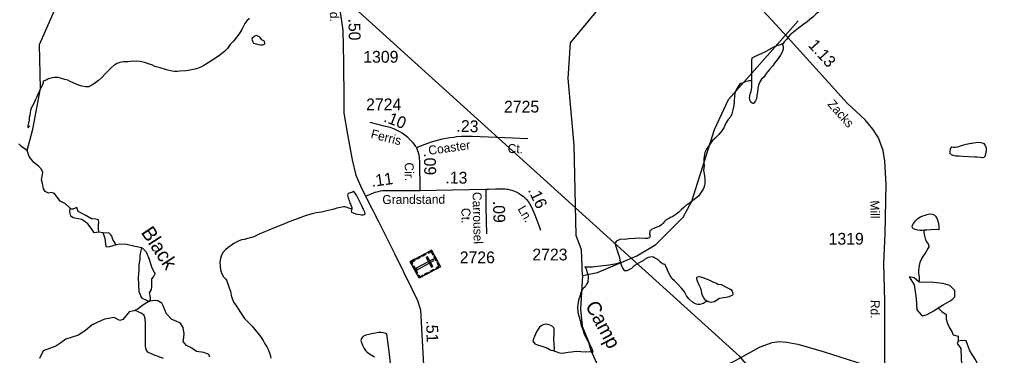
# Model space of a CAD drawing. Extents: x 2082433 to 2279600, y 546599 to 755198.
# Drawn here: x 2113702 to 2124031, y 633447 to 637004 of the extents above; entities that cross this region are included whole.
import ezdxf

# ---------------------------------------------------------------- set-up
doc = ezdxf.new("R2010")
doc.units = 0
for name, color, linetype in [('Exist Boundary Political Fire Districts', 7, 'Continuous'), ('Exist Cultural Cemetery CELL', 7, 'Continuous'), ('Exist Hydrographic Creek Single Shore', 7, 'Continuous'), ('Exist Hydrographic Creek Single Shore Label', 7, 'Continuous'), ('Exist Hydrographic Misc Water Feature', 7, 'Continuous'), ('Exist Hydrographic Pond Over 1500 Sq Ft', 7, 'Continuous'), ('Exist Road Secondary Mileage Hundredths English Label', 7, 'Continuous'), ('Exist Road Secondary Type 51 Attributed', 7, 'Continuous'), ('Exist Road Secondary Type 51 Label', 7, 'Continuous'), ('Exist Road Secondary Type 51 Number Label', 7, 'Continuous')]:
    doc.layers.add(name, color=color, linetype=linetype)

msp = doc.modelspace()

# ---------------------------------------------------------------- linework, layer by layer
at = {"layer": 'Exist Boundary Political Fire Districts'}
msp.add_lwpolyline([(2127328, 624286), (2125938, 628211), (2122810, 631704), (2121319, 633437), (2117062, 637293), (2099744, 643508)], dxfattribs=at)
at = {"layer": 'Exist Cultural Cemetery CELL'}
for points in [[(2118057, 634562), (2118152, 634387), (2117928, 634265), (2117833, 634440)], [(2117894, 634474), (2117932, 634494), (2117938, 634484), (2117900, 634464)], [(2117953, 634506), (2117991, 634526), (2117997, 634516), (2117959, 634496)], [(2118016, 634493), (2118000, 634485), (2118056, 634381), (2118073, 634390)], [(2118018, 634541), (2118024, 634531), (2118052, 634547), (2118072, 634511), (2118081, 634516), (2118057, 634562)], [(2118092, 634497), (2118117, 634451), (2118107, 634446), (2118082, 634491)], [(2117849, 634411), (2117859, 634417), (2117848, 634436), (2117884, 634455), (2117878, 634465), (2117833, 634440)], [(2117870, 634395), (2117911, 634321), (2117901, 634315), (2117860, 634390)], [(2118083, 634452), (2118074, 634468), (2117896, 634372), (2117905, 634355)], [(2118114, 634366), (2118108, 634376), (2118136, 634392), (2118117, 634427), (2118127, 634432), (2118152, 634387)], [(2117912, 634294), (2117922, 634300), (2117933, 634281), (2117968, 634300), (2117974, 634290), (2117928, 634265)], [(2117986, 634310), (2118024, 634330), (2118030, 634320), (2117991, 634300)], [(2118044, 634341), (2118082, 634362), (2118087, 634352), (2118049, 634331)]]:
    msp.add_lwpolyline(points, close=True, dxfattribs=at)
at = {"layer": 'Exist Hydrographic Creek Single Shore'}
msp.add_line((2114586, 634747), (2114541, 634754), dxfattribs=at)
for points in [[(2113783, 635618), (2113844, 635842), (2113923, 636275), (2113913, 636741), (2113979, 636890), (2114110, 637187)], [(2119655, 634292), (2119645, 634567), (2119586, 634716), (2119566, 635675), (2119504, 636381), (2119528, 636758), (2119899, 637212)], [(2114238, 635006), (2114188, 635051), (2114131, 635081), (2114070, 635161), (2114041, 635172), (2114008, 635167), (2113973, 635184), (2113957, 635213), (2113945, 635268), (2113934, 635307), (2113945, 635364), (2113949, 635387), (2113928, 635426), (2113906, 635448), (2113850, 635493), (2113828, 635522), (2113805, 635555), (2113783, 635618), (2113727, 635655), (2113695, 635688)], [(2114541, 634754), (2114492, 634747), (2114469, 634780), (2114424, 634840), (2114361, 634885), (2114270, 634905), (2114244, 634922), (2114238, 634950), (2114232, 634979), (2114238, 635006)], [(2114541, 634754), (2114535, 634793), (2114535, 634831), (2114541, 634854), (2114537, 634883), (2114508, 634889), (2114463, 634893), (2114402, 634928), (2114322, 634973), (2114309, 635012), (2114266, 634997), (2114248, 634995), (2114238, 635006)], [(2114725, 634618), (2114654, 634596), (2114621, 634592), (2114613, 634618), (2114609, 634663), (2114604, 634696), (2114598, 634713), (2114586, 634747)], [(2114725, 634618), (2114688, 634674), (2114676, 634709), (2114666, 634725), (2114650, 634741), (2114586, 634747)], [(2114994, 634588), (2114906, 634606), (2114832, 634622), (2114764, 634627), (2114725, 634618)], [(2115070, 634020), (2114996, 634053), (2114967, 634120), (2114961, 634272), (2114965, 634352), (2114965, 634407), (2114977, 634465), (2114977, 634504), (2114984, 634543), (2114994, 634588)], [(2114999, 634588), (2115039, 634545), (2115074, 634465), (2115096, 634385), (2115123, 634334), (2115135, 634319), (2115119, 634284), (2115096, 634258), (2115096, 634213), (2115096, 634178), (2115092, 634145), (2115074, 634110), (2115078, 634081), (2115084, 634049), (2115084, 634036), (2115070, 634020)], [(2119655, 634292), (2119633, 633937), (2119649, 633757), (2119715, 633601), (2119739, 633511), (2119830, 633306), (2119936, 633191), (2119936, 633085), (2119961, 632880), (2119944, 632650), (2119920, 632454), (2119961, 632290), (2120002, 632207)], [(2115715, 633428), (2115703, 633457), (2115652, 633479), (2115574, 633489), (2115522, 633524), (2115467, 633551), (2115432, 633596), (2115436, 633614), (2115443, 633676), (2115432, 633743), (2115404, 633788), (2115358, 633811), (2115311, 633827), (2115254, 633889), (2115219, 633973), (2115205, 634002), (2115164, 634024), (2115125, 634030), (2115070, 634020), (2115006, 633981), (2114957, 633940), (2114912, 633918), (2114861, 633909), (2114793, 633827), (2114764, 633817), (2114703, 633848), (2114600, 633832), (2114471, 633770), (2114404, 633715), (2114326, 633663), (2114191, 633618), (2114139, 633579), (2114084, 633545), (2113953, 633495), (2113914, 633416)], [(2115223, 633416), (2115117, 633454), (2115057, 633481), (2115041, 633510), (2115035, 633545), (2115035, 633606), (2115035, 633668), (2115035, 633725), (2115035, 633786), (2115029, 633838), (2115018, 633870), (2114996, 633893), (2114955, 633909), (2114924, 633924)], [(2123415, 633953), (2123454, 633914), (2123499, 633882), (2123499, 633830), (2123512, 633785), (2123534, 633740), (2123557, 633701), (2123573, 633667), (2123624, 633650), (2123626, 633599)]]:
    msp.add_lwpolyline(points, dxfattribs=at)
at = {"layer": 'Exist Hydrographic Misc Water Feature'}
for points in [[(2122315, 637213), (2122311, 637206), (2122298, 637187), (2122271, 637165), (2122228, 637137), (2122194, 637113), (2122164, 637091), (2122126, 637063), (2122088, 637028), (2122059, 637004), (2122029, 636978), (2121993, 636954), (2121967, 636934), (2121937, 636912), (2121901, 636884), (2121871, 636860), (2121847, 636837), (2121829, 636817), (2121812, 636793), (2121787, 636767), (2121776, 636751), (2121765, 636743)], [(2116132, 637016), (2116106, 636992), (2116084, 636962), (2116051, 636898), (2116025, 636854), (2116001, 636822), (2115963, 636776), (2115929, 636738), (2115900, 636696), (2115872, 636668), (2115838, 636640), (2115794, 636609), (2115744, 636577), (2115696, 636545), (2115650, 636519), (2115624, 636504), (2115572, 636482), (2115536, 636476), (2115485, 636464), (2115461, 636462), (2115397, 636456), (2115369, 636453), (2115340, 636455), (2115314, 636457), (2115257, 636473), (2115189, 636492), (2115133, 636508), (2115108, 636520), (2115054, 636540), (2115023, 636550), (2114980, 636560), (2114936, 636562), (2114872, 636559), (2114846, 636557), (2114800, 636555), (2114777, 636553), (2114764, 636549), (2114744, 636543), (2114730, 636537), (2114716, 636529), (2114703, 636521), (2114669, 636492), (2114647, 636468), (2114611, 636432), (2114569, 636388), (2114535, 636358), (2114493, 636326), (2114467, 636310), (2114434, 636292), (2114401, 636291), (2114362, 636299), (2114318, 636313), (2114268, 636333), (2114237, 636349), (2114211, 636363), (2114181, 636370), (2114111, 636390), (2114094, 636390), (2114067, 636390), (2114033, 636384), (2114009, 636376), (2113992, 636367), (2113961, 636355), (2113952, 636349)], [(2119655, 634292), (2119813, 634325), (2120229, 634503), (2120428, 634621), (2120718, 634913), (2120809, 635079), (2121048, 635838), (2121196, 636157), (2121934, 636991)], [(2116263, 636789), (2116247, 636813), (2116241, 636819), (2116229, 636825), (2116221, 636829), (2116215, 636833), (2116207, 636835), (2116195, 636831), (2116187, 636827), (2116175, 636819), (2116163, 636805), (2116159, 636795), (2116161, 636785), (2116167, 636767), (2116177, 636755), (2116201, 636745), (2116229, 636741), (2116251, 636737), (2116269, 636735), (2116283, 636739), (2116293, 636743), (2116297, 636753), (2116291, 636771), (2116285, 636778), (2116277, 636783), (2116263, 636789)], [(2121765, 636743), (2121772, 636733), (2121776, 636715), (2121774, 636689), (2121764, 636659), (2121746, 636625), (2121713, 636579), (2121685, 636541), (2121665, 636513), (2121631, 636475), (2121597, 636434), (2121573, 636399), (2121547, 636372), (2121527, 636338), (2121514, 636310), (2121507, 636276), (2121504, 636234), (2121498, 636200), (2121494, 636164), (2121484, 636144), (2121462, 636116), (2121458, 636116), (2121446, 636118), (2121434, 636128), (2121428, 636144), (2121422, 636162), (2121420, 636176), (2121428, 636216), (2121436, 636242), (2121443, 636288), (2121443, 636356)], [(2121443, 636356), (2121443, 636470), (2121445, 636520), (2121444, 636566), (2121446, 636598), (2121510, 636630), (2121538, 636640), (2121560, 636650), (2121578, 636658), (2121677, 636715), (2121722, 636731), (2121749, 636741), (2121758, 636745), (2121765, 636743)], [(2113952, 636349), (2113952, 636339), (2113942, 636305), (2113924, 636273), (2113908, 636241), (2113896, 636213), (2113883, 636177), (2113866, 636149), (2113853, 636115), (2113825, 636065), (2113819, 636045), (2113813, 636017), (2113809, 635987), (2113805, 635965), (2113803, 635937), (2113789, 635880), (2113789, 635858), (2113809, 635879)], [(2121443, 636356), (2121415, 636354), (2121375, 636344), (2121353, 636335), (2121329, 636326), (2121314, 636315), (2121300, 636295), (2121282, 636267), (2121270, 636243), (2121266, 636225), (2121262, 636197), (2121258, 636141), (2121253, 636095), (2121245, 636047), (2121233, 636005), (2121221, 635977), (2121195, 635945), (2121170, 635905), (2121148, 635859), (2121126, 635825), (2121096, 635785), (2121056, 635748), (2121028, 635722), (2121010, 635700), (2120983, 635656), (2120964, 635630), (2120947, 635596), (2120937, 635532), (2120937, 635488), (2120941, 635454), (2120934, 635410), (2120942, 635350), (2120946, 635312), (2120946, 635268), (2120942, 635246), (2120934, 635214), (2120923, 635196), (2120901, 635164), (2120883, 635138), (2120861, 635118), (2120821, 635088), (2120795, 635067), (2120785, 635059), (2120769, 635047)], [(2123876, 635541), (2123860, 635543), (2123828, 635548), (2123802, 635545), (2123736, 635550), (2123676, 635554), (2123636, 635558), (2123602, 635557), (2123578, 635563), (2123572, 635565), (2123554, 635573), (2123546, 635581), (2123540, 635587), (2123542, 635613), (2123544, 635629), (2123546, 635637), (2123550, 635647), (2123560, 635655), (2123578, 635651), (2123598, 635651), (2123622, 635655), (2123652, 635666), (2123685, 635678), (2123709, 635684), (2123763, 635694), (2123770, 635694), (2123813, 635702), (2123843, 635705), (2123867, 635703), (2123881, 635698), (2123898, 635691), (2123914, 635663), (2123920, 635645), (2123920, 635615), (2123916, 635581), (2123912, 635565), (2123906, 635553), (2123896, 635543), (2123884, 635541), (2123876, 635541)], [(2117214, 634998), (2117211, 634986), (2117207, 634978), (2117211, 634966), (2117231, 634956), (2117254, 634948), (2117279, 634942), (2117305, 634938), (2117318, 634936), (2117335, 634936), (2117347, 634941), (2117355, 634948), (2117352, 634964), (2117346, 634980), (2117340, 634994), (2117326, 635026), (2117282, 635110), (2117264, 635144), (2117250, 635164), (2117238, 635182), (2117234, 635182), (2117221, 635176), (2117201, 635170), (2117186, 635164), (2117172, 635158), (2117168, 635144), (2117178, 635116), (2117188, 635088), (2117194, 635060), (2117200, 635048), (2117212, 635026), (2117216, 635008), (2117214, 634998)], [(2117214, 634998), (2117204, 635000), (2117184, 635008), (2117156, 635018), (2117141, 635019), (2117126, 635021), (2117094, 635015), (2117057, 635005), (2117015, 634991), (2116952, 634977), (2116893, 634966), (2116839, 634958), (2116797, 634946), (2116731, 634928), (2116675, 634908), (2116621, 634887), (2116559, 634865), (2116511, 634843), (2116449, 634820), (2116403, 634802), (2116339, 634774), (2116304, 634758), (2116234, 634730), (2116178, 634703), (2116076, 634675), (2116050, 634671), (2116006, 634655), (2115968, 634633), (2115939, 634612), (2115909, 634590), (2115878, 634564), (2115855, 634542), (2115841, 634516), (2115833, 634498), (2115825, 634474), (2115819, 634434), (2115822, 634394), (2115826, 634352), (2115842, 634310), (2115860, 634280), (2115882, 634254), (2115892, 634236), (2115919, 634164), (2115931, 634128), (2115941, 634085), (2115945, 634061), (2115963, 634011), (2115987, 633979), (2116013, 633939), (2116039, 633901), (2116058, 633869), (2116082, 633837), (2116126, 633791), (2116162, 633756), (2116251, 633648), (2116279, 633604), (2116297, 633570), (2116315, 633540), (2116333, 633503), (2116350, 633453), (2116360, 633417)], [(2120769, 635047), (2120751, 635039), (2120725, 635013), (2120701, 634991), (2120672, 634963), (2120640, 634939), (2120610, 634920), (2120584, 634909), (2120566, 634898), (2120540, 634884), (2120520, 634866), (2120504, 634846), (2120488, 634830), (2120463, 634812), (2120441, 634804), (2120416, 634794), (2120385, 634780), (2120371, 634768), (2120365, 634758), (2120364, 634736), (2120369, 634710), (2120367, 634704), (2120365, 634700), (2120357, 634692), (2120341, 634687), (2120317, 634687), (2120257, 634689), (2120207, 634687), (2120145, 634681), (2120101, 634676), (2120063, 634678), (2120047, 634674), (2120035, 634668), (2120019, 634660), (2120011, 634652), (2120003, 634642), (2119997, 634636), (2120013, 634578), (2120044, 634483), (2120050, 634457), (2120052, 634438), (2120054, 634430)], [(2123262, 634772), (2123244, 634770), (2123222, 634770), (2123198, 634774), (2123172, 634780), (2123153, 634788), (2123144, 634798), (2123141, 634820), (2123153, 634846), (2123175, 634874), (2123199, 634898), (2123227, 634916), (2123251, 634926), (2123277, 634932), (2123293, 634936), (2123295, 634940), (2123323, 634946), (2123351, 634944), (2123371, 634937), (2123385, 634923), (2123403, 634895), (2123413, 634859), (2123420, 634821), (2123420, 634795), (2123422, 634777), (2123398, 634779), (2123336, 634776), (2123294, 634774), (2123262, 634772)], [(2123262, 634772), (2123264, 634756), (2123266, 634728), (2123272, 634700), (2123282, 634672), (2123296, 634647), (2123308, 634629), (2123316, 634605), (2123315, 634596), (2123306, 634579), (2123283, 634540), (2123245, 634486), (2123221, 634432), (2123210, 634382), (2123208, 634336), (2123207, 634314), (2123212, 634278), (2123212, 634238), (2123210, 634232)], [(2120054, 634430), (2120062, 634408), (2120068, 634388), (2120081, 634367), (2120096, 634346), (2120103, 634345), (2120126, 634347), (2120148, 634357), (2120174, 634373), (2120208, 634403), (2120280, 634445), (2120302, 634457), (2120312, 634465), (2120336, 634480), (2120350, 634488), (2120368, 634490), (2120396, 634494), (2120418, 634480), (2120446, 634466), (2120468, 634444), (2120484, 634430), (2120506, 634416), (2120518, 634412), (2120526, 634414)], [(2120054, 634430), (2120012, 634418), (2119956, 634408), (2119906, 634400), (2119845, 634393), (2119782, 634385), (2119758, 634383), (2119740, 634381), (2119718, 634381), (2119700, 634383), (2119680, 634385)], [(2120975, 634021), (2120962, 634016), (2120952, 634011), (2120932, 633996), (2120919, 633992), (2120896, 633988), (2120874, 633986), (2120850, 633992), (2120816, 634010), (2120778, 634045), (2120753, 634077), (2120731, 634121), (2120701, 634159), (2120663, 634203), (2120625, 634237), (2120599, 634261), (2120583, 634285), (2120560, 634331), (2120544, 634368), (2120536, 634393), (2120526, 634414)], [(2119680, 634385), (2119691, 634363), (2119703, 634327), (2119711, 634299), (2119713, 634283), (2119715, 634263), (2119711, 634241), (2119709, 634221), (2119697, 634201), (2119681, 634175), (2119657, 634151), (2119644, 634129), (2119634, 634103), (2119624, 634072), (2119612, 634032), (2119602, 633959), (2119605, 633907), (2119607, 633888), (2119629, 633817), (2119641, 633763), (2119656, 633721), (2119673, 633673), (2119694, 633631), (2119710, 633599), (2119730, 633563), (2119738, 633549), (2119754, 633517), (2119762, 633487), (2119763, 633483)], [(2120975, 634021), (2120954, 634032), (2120937, 634056), (2120919, 634090), (2120907, 634148), (2120889, 634192), (2120869, 634232), (2120861, 634260), (2120861, 634270), (2120867, 634278), (2120887, 634284), (2120925, 634274), (2120955, 634262), (2120997, 634243), (2121033, 634227), (2121071, 634213), (2121085, 634201), (2121119, 634197), (2121141, 634189), (2121173, 634171), (2121193, 634161), (2121211, 634151), (2121221, 634147), (2121235, 634127), (2121239, 634118), (2121245, 634108), (2121245, 634093), (2121241, 634086), (2121227, 634078), (2121201, 634067), (2121172, 634061), (2121145, 634057), (2121103, 634049), (2121064, 634027), (2121049, 634015), (2121033, 634011), (2121013, 634008), (2120988, 634014), (2120975, 634021)], [(2119350, 633500), (2119354, 633502), (2119358, 633520), (2119352, 633620), (2119356, 633673), (2119353, 633707), (2119354, 633730), (2119351, 633741), (2119338, 633754), (2119313, 633767), (2119287, 633775), (2119261, 633777), (2119239, 633773), (2119225, 633765), (2119200, 633747), (2119184, 633725), (2119170, 633703), (2119158, 633673), (2119146, 633649), (2119136, 633623), (2119132, 633611), (2119130, 633600), (2119132, 633595), (2119150, 633571), (2119168, 633563), (2119190, 633557), (2119224, 633545), (2119254, 633535), (2119283, 633523), (2119312, 633508), (2119324, 633503), (2119340, 633498), (2119350, 633500)], [(2117625, 633362), (2117611, 633490), (2117584, 633676), (2117574, 633678), (2117548, 633686), (2117524, 633691), (2117496, 633690), (2117466, 633683), (2117422, 633675), (2117396, 633669), (2117362, 633663), (2117338, 633653), (2117327, 633641), (2117316, 633625), (2117312, 633607), (2117317, 633583), (2117327, 633555), (2117347, 633519), (2117361, 633499), (2117379, 633483), (2117401, 633465), (2117455, 633431)], [(2119350, 633500), (2119362, 633493), (2119381, 633484), (2119398, 633478), (2119414, 633476), (2119436, 633472), (2119459, 633474), (2119502, 633482), (2119538, 633486), (2119588, 633491), (2119637, 633489), (2119684, 633487), (2119724, 633489), (2119763, 633483)]]:
    msp.add_lwpolyline(points, dxfattribs=at)
at = {"layer": 'Exist Hydrographic Pond Over 1500 Sq Ft'}
for points in [[(2123106, 634281), (2123161, 634195), (2123180, 634050), (2123190, 633931), (2123235, 633876), (2123251, 633865), (2123297, 633880), (2123370, 633919), (2123415, 633953), (2123467, 633982), (2123540, 634027), (2123557, 634037), (2123590, 634066), (2123590, 634095), (2123590, 634134), (2123536, 634189), (2123463, 634208), (2123338, 634224), (2123254, 634220), (2123215, 634224), (2123161, 634269)], [(2123833, 633236), (2123852, 633261), (2123860, 633283), (2123856, 633316), (2123807, 633406), (2123749, 633496), (2123710, 633603), (2123665, 633605), (2123626, 633599), (2123614, 633572), (2123653, 633521), (2123657, 633415), (2123665, 633306), (2123692, 633267), (2123731, 633234), (2123788, 633228)]]:
    msp.add_lwpolyline(points, close=True, dxfattribs=at)
at = {"layer": 'Exist Road Secondary Type 51 Attributed'}
for points in [[(2122851, 633275), (2122849, 633488), (2122849, 634017), (2122839, 634426), (2122855, 634735), (2122863, 635262), (2122852, 635503), (2122831, 635616), (2122784, 635751), (2122724, 635843), (2122641, 635943), (2122452, 636120), (2122157, 636447), (2121821, 636816), (2121653, 637001), (2120944, 637766), (2120654, 638075), (2120565, 638155), (2120488, 638212), (2120360, 638284)], [(2116993, 637749), (2117057, 637319), (2117100, 637034), (2117119, 636892), (2117126, 636552), (2117129, 636147), (2117131, 636012), (2117170, 635786), (2117219, 635517), (2117258, 635356), (2117307, 635244), (2117361, 635135)], [(2117895, 635655), (2117891, 635661), (2117878, 635681), (2117863, 635699), (2117836, 635728), (2117806, 635756), (2117777, 635780), (2117747, 635800), (2117722, 635816), (2117688, 635834), (2117659, 635847), (2117622, 635860), (2117570, 635872), (2117410, 635913)], [(2117898, 635650), (2117989, 635683), (2118057, 635710), (2118175, 635740), (2118214, 635748), (2118254, 635755), (2118294, 635760), (2118323, 635765), (2118374, 635768), (2118402, 635770), (2118435, 635769), (2118488, 635768), (2118917, 635753), (2119075, 635746)], [(2117937, 635195), (2117937, 635313), (2117934, 635385), (2117935, 635437), (2117934, 635493), (2117931, 635544), (2117927, 635573), (2117910, 635625), (2117903, 635642), (2117898, 635650)], [(2117361, 635135), (2117461, 635175), (2117495, 635184), (2117518, 635189), (2117539, 635193), (2117810, 635194), (2117937, 635195)], [(2117361, 635135), (2117497, 634864), (2117666, 634525), (2117852, 634146), (2117908, 634029), (2117941, 633931), (2117952, 633731), (2117977, 633282), (2117975, 633152), (2117962, 632972), (2117938, 632746), (2117918, 632556)], [(2117937, 635195), (2118103, 635196), (2118633, 635207)], [(2118633, 635207), (2118632, 635013), (2118639, 634736)], [(2118633, 635207), (2118663, 635208), (2118735, 635210), (2118780, 635211), (2118808, 635210), (2118832, 635210), (2118853, 635209), (2118865, 635207), (2118889, 635201), (2118908, 635197), (2118923, 635191), (2118953, 635179), (2118976, 635167), (2119009, 635144), (2119026, 635133), (2119044, 635116), (2119059, 635101), (2119082, 635072), (2119111, 635023), (2119149, 634936), (2119202, 634794), (2119210, 634772)], [(2117918, 632556), (2118169, 632563), (2118514, 632575), (2118966, 632591), (2119221, 632613), (2119297, 632622), (2119398, 632655), (2119457, 632683), (2119553, 632735), (2119744, 632895), (2119875, 632993), (2120111, 633099), (2120410, 633187), (2121045, 633310), (2121185, 633353), (2121273, 633392), (2121532, 633538), (2121659, 633583), (2121732, 633595), (2121814, 633588), (2121930, 633567), (2122198, 633490), (2122551, 633377), (2122851, 633275)]]:
    msp.add_lwpolyline(points, dxfattribs=at)

# ---------------------------------------------------------------- texts
at = {"layer": 'Exist Hydrographic Creek Single Shore Label'}
for s, rotation, p in [('Black', 303.561, (2114981, 634750)), ('Camp', 298.0031, (2119680, 633976))]:
    msp.add_text(s, height=150, rotation=rotation, dxfattribs=at).set_placement(p)
at = {"layer": 'Exist Road Secondary Mileage Hundredths English Label'}
for s, rotation, p in [('.50', 271.2036, (2117179, 637014)), ('1.13', 312.1595, (2122033, 636727)), ('.10', 338.8235, (2117543, 635926)), ('.23', 358.3412, (2118320, 635816)), ('.09', 271.2036, (2117977, 635587)), ('.11', 7.9134, (2117427, 635231)), ('.13', 359.2621, (2118204, 635269)), ('.16', 295.1661, (2119075, 635199)), ('.09', 271.2036, (2118708, 635083)), ('.51', 271.2036, (2118001, 633817))]:
    msp.add_text(s, height=125, rotation=rotation, dxfattribs=at).set_placement(p)
at = {"layer": 'Exist Road Secondary Type 51 Label'}
for s, rotation, p in [('Rd.', 270.2696, (2116983, 637177)), ('Zacks', 311.3977, (2122238, 636104)), ('Ferris', 345.696, (2117409, 635752)), ('Coaster', 8.017, (2118031, 635570)), ('Ct.', 358.009, (2118861, 635592)), ('Cir.', 270.5302, (2117774, 635490)), ('Grandstand', 0.3246, (2117538, 635050)), ('Carrousel', 271.3977, (2118491, 635177)), ('Ln.', 300.4926, (2118965, 634999)), ('Mill', 271.3026, (2122696, 635087)), ('Ct.', 271.3977, (2118373, 635008)), ('Rd.', 269.4718, (2122701, 634036))]:
    msp.add_text(s, height=95, rotation=rotation, dxfattribs=at).set_placement(p)
at = {"layer": 'Exist Road Secondary Type 51 Number Label'}
for s, p in [('1309', (2117336, 636547)), ('2724', (2117366, 636043)), ('2725', (2118824, 636019)), ('1319', (2122256, 634620)), ('2726', (2118356, 634423)), ('2723', (2119124, 634453))]:
    msp.add_text(s, height=125, dxfattribs=at).set_placement(p)

doc.saveas('drawing.dxf')
